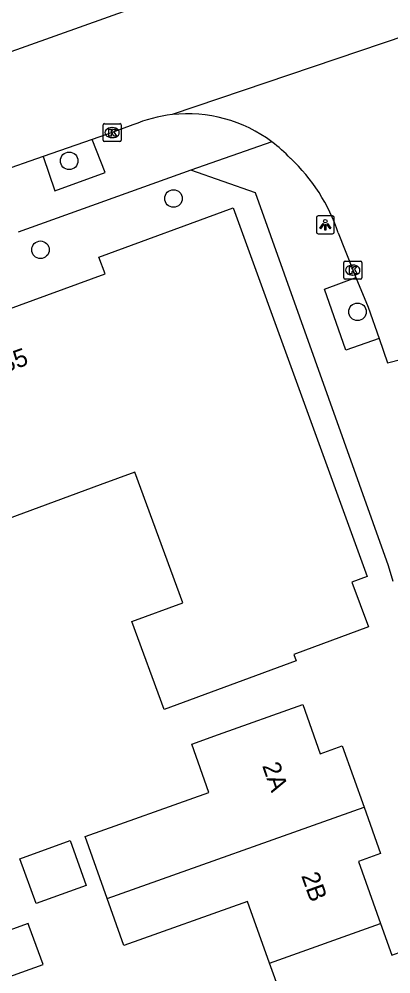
# Model space of a CAD drawing. Extents: x 162532 to 163264, y 381233 to 382042.
# Drawn here: x 162768.9 to 162789.7, y 381676.6 to 381729.9 of the extents above; entities that cross this region are included whole.
import ezdxf

# ---------------------------------------------------------------- set-up
doc = ezdxf.new("R2010")
doc.units = 0
for name, color, linetype in [('IMGEO_Boom', 7, 'Continuous'), ('IMGEO_Kolk', 7, 'Continuous'), ('IMGEO_Lichtpunt', 7, 'Continuous'), ('IMGEO_Pand', 7, 'Continuous'), ('IMGEO_Pand_nummerreeks', 7, 'Continuous'), ('IMGEO_Rijbaan_lokaal_open', 7, 'Continuous'), ('IMGEO_Voetpad_open', 7, 'Continuous')]:
    doc.layers.add(name, color=color, linetype=linetype)

msp = doc.modelspace()

# ---------------------------------------------------------------- linework, layer by layer
at = {"layer": 'IMGEO_Boom'}
for centre in [(162771.693, 381721.963), (162777.516, 381719.861), (162770.09, 381717.004), (162787.789, 381713.547)]:
    msp.add_circle(centre, 0.489, dxfattribs=at)
at = {"layer": 'IMGEO_Kolk'}
for p, q in [((162773.667, 381724.033), (162774.519, 381724.033)), ((162773.592, 381723.107), (162773.592, 381723.959)), ((162774.08, 381723.813), (162774.105, 381723.813)), ((162774.593, 381723.959), (162774.593, 381723.107)), ((162774.519, 381723.033), (162773.667, 381723.033)), ((162774.103, 381723.253), (162774.078, 381723.253)), ((162787.024, 381715.442), (162787.024, 381716.294)), ((162787.099, 381716.368), (162787.951, 381716.368)), ((162787.512, 381716.148), (162787.537, 381716.148)), ((162788.025, 381716.294), (162788.025, 381715.442)), ((162787.535, 381715.588), (162787.51, 381715.588)), ((162787.951, 381715.368), (162787.099, 381715.368))]:
    msp.add_line(p, q, dxfattribs=at)
for points in [[(162773.667, 381724.033), (162774.519, 381724.033)], [(162773.592, 381723.107), (162773.592, 381723.959)], [(162773.913, 381723.733), (162774.036, 381723.733), (162774.036, 381723.582), (162774.166, 381723.733), (162774.33, 381723.733), (162774.184, 381723.582), (162774.337, 381723.333), (162774.185, 381723.333), (162774.1, 381723.497), (162774.036, 381723.43), (162774.036, 381723.333), (162773.913, 381723.333), (162773.913, 381723.733)], [(162774.593, 381723.959), (162774.593, 381723.107)], [(162774.519, 381723.033), (162773.667, 381723.033)], [(162787.024, 381715.442), (162787.024, 381716.294)], [(162787.099, 381716.368), (162787.951, 381716.368)], [(162787.345, 381716.068), (162787.468, 381716.068), (162787.468, 381715.917), (162787.598, 381716.068), (162787.762, 381716.068), (162787.616, 381715.917), (162787.769, 381715.668), (162787.617, 381715.668), (162787.532, 381715.832), (162787.468, 381715.765), (162787.468, 381715.668), (162787.345, 381715.668), (162787.345, 381716.068)], [(162788.025, 381716.294), (162788.025, 381715.442)], [(162787.951, 381715.368), (162787.099, 381715.368)]]:
    msp.add_lwpolyline(points, dxfattribs=at)
for centre, start, end in [((162773.669, 381723.957), 91.552, 178.448), ((162773.669, 381723.957), 91.552, 178.448), ((162774.517, 381723.957), 1.552, 88.448), ((162774.517, 381723.957), 1.552, 88.448), ((162773.669, 381723.109), 181.552, 268.448), ((162773.669, 381723.109), 181.552, 268.448), ((162774.517, 381723.109), 271.552, 358.448), ((162774.517, 381723.109), 271.552, 358.448), ((162787.101, 381716.292), 91.552, 178.448), ((162787.101, 381716.292), 91.552, 178.448), ((162787.949, 381716.292), 1.552, 88.448), ((162787.949, 381716.292), 1.552, 88.448), ((162787.101, 381715.444), 181.552, 268.448), ((162787.101, 381715.444), 181.552, 268.448), ((162787.949, 381715.444), 271.552, 358.448), ((162787.949, 381715.444), 271.552, 358.448)]:
    msp.add_arc(centre, 0.0765, start, end, dxfattribs=at)
for centre, major_axis, ratio, start_param, end_param in [((162774.079, 381723.533), (-0.387, 0.002), 0.722429, 4.712389, 7.853982), ((162774.104, 381723.533), (-0.39, 0.002), 0.717154, 1.570796, 4.712389), ((162787.511, 381715.868), (-0.387, 0.002), 0.722429, 4.712389, 7.853982), ((162787.536, 381715.868), (-0.39, 0.002), 0.717154, 1.570796, 4.712389)]:
    msp.add_ellipse(centre, major_axis=major_axis, ratio=ratio, start_param=start_param, end_param=end_param, dxfattribs=at)
at = {"layer": 'IMGEO_Lichtpunt'}
for p, q in [((162785.492, 381718.799), (162785.492, 381717.992)), ((162785.492, 381718.799), (162785.492, 381717.992)), ((162786.394, 381718.894), (162785.586, 381718.894)), ((162786.394, 381718.894), (162785.586, 381718.894)), ((162786.488, 381717.992), (162786.488, 381718.799)), ((162786.488, 381717.992), (162786.488, 381718.799)), ((162785.586, 381717.898), (162786.394, 381717.898)), ((162785.586, 381717.898), (162786.394, 381717.898))]:
    msp.add_line(p, q, dxfattribs=at)
for points in [[(162785.866, 381718.463), (162785.905, 381718.435), (162785.717, 381718.173), (162785.679, 381718.2), (162785.866, 381718.463)], [(162785.968, 381718.415), (162786.015, 381718.415), (162786.015, 381718.093), (162785.968, 381718.093), (162785.968, 381718.415)], [(162786.078, 381718.435), (162786.116, 381718.462), (162786.303, 381718.2), (162786.264, 381718.172), (162786.078, 381718.435)]]:
    msp.add_lwpolyline(points, dxfattribs=at)
msp.add_circle((162785.991, 381718.597), 0.0994, dxfattribs=at)
for centre, start, end in [((162785.586, 381718.799), 90, 180), ((162785.586, 381718.799), 90, 180), ((162786.394, 381718.799), 0, 90), ((162786.394, 381718.799), 0, 90), ((162785.586, 381717.992), 180, 270), ((162785.586, 381717.992), 180, 270), ((162786.394, 381717.992), 270, 0), ((162786.394, 381717.992), 270, 360)]:
    msp.add_arc(centre, 0.0946, start, end, dxfattribs=at)
at = {"layer": 'IMGEO_Pand'}
for points in [[(162768.163, 381713.64), (162773.695, 381715.655), (162773.351, 381716.588), (162780.839, 381719.349), (162788.324, 381698.788), (162787.479, 381698.48), (162788.396, 381695.983), (162784.239, 381694.45), (162784.373, 381694.084), (162776.989, 381691.384), (162775.198, 381696.284), (162778.03, 381697.323), (162775.358, 381704.61), (162773.427, 381703.898), (162759.719, 381698.841)], [(162773.823, 381680.834), (162772.59, 381684.301), (162779.492, 381686.754), (162778.532, 381689.453), (162780.028, 381689.985), (162784.738, 381691.66), (162785.699, 381688.914), (162786.934, 381689.355), (162788.152, 381685.929)], [(162773.823, 381680.834), (162788.152, 381685.929)], [(162788.152, 381685.929), (162789.069, 381683.348), (162787.839, 381682.903), (162789.08, 381679.441)], [(162771.747, 381684.067), (162772.649, 381681.567), (162769.846, 381680.555), (162768.944, 381683.055), (162771.747, 381684.067)], [(162782.878, 381677.237), (162781.654, 381680.681), (162774.751, 381678.226), (162773.823, 381680.834)], [(162764.983, 381677.862), (162765.037, 381677.71), (162765.104, 381677.524), (162765.806, 381675.584), (162767.383, 381676.146), (162770.236, 381677.161), (162769.468, 381679.287), (162769.413, 381679.439), (162766.816, 381678.514)], [(162782.878, 381677.237), (162789.08, 381679.441)], [(162789.08, 381679.441), (162789.711, 381677.679), (162790.93, 381678.12), (162792.06, 381674.959), (162790.842, 381674.511), (162791.301, 381673.278)], [(162785.064, 381671.098), (162784.624, 381672.332), (162777.721, 381669.877), (162776.581, 381673.084), (162783.482, 381675.537), (162782.878, 381677.237)]]:
    msp.add_lwpolyline(points, dxfattribs=at)
at = {"layer": 'IMGEO_Rijbaan_lokaal_open'}
for points in [[(162745.077, 381719.704), (162747.636, 381720.644), (162766.566, 381727.391), (162786.892, 381734.638)], [(162793.133, 381729.834), (162777.442, 381724.535)], [(162775.256, 381723.963), (162774.09, 381723.533), (162772.973, 381723.146)], [(162772.973, 381723.146), (162770.249, 381722.202)], [(162770.249, 381722.202), (162767.683, 381721.314)], [(162789, 381712.052), (162789.47, 381710.71), (162794.346, 381711.937), (162792.077, 381717.896), (162790.627, 381721.735)], [(162786.715, 381717.939), (162787.52, 381715.882), (162787.701, 381715.449)], [(162787.701, 381715.449), (162788.385, 381713.81), (162789, 381712.052)]]:
    msp.add_lwpolyline(points, dxfattribs=at)
for centre, radius, start, end in [((162778.315, 381716.735), 7.849, 96.3871, 112.94), ((162778.314, 381716.739), 7.845, 53.1838, 96.3807), ((162778.413, 381716.849), 7.697, 43.0238, 53.2803), ((162777.287, 381714.82), 9.931, 18.3055, 47.1539)]:
    msp.add_arc(centre, radius, start, end, dxfattribs=at)
at = {"layer": 'IMGEO_Voetpad_open'}
for points in [[(162770.249, 381722.202), (162770.895, 381720.292), (162773.711, 381721.304), (162772.973, 381723.146)], [(162783.015, 381723.019), (162778.489, 381721.436)], [(162778.489, 381721.436), (162768.851, 381717.989)], [(162789.773, 381698.509), (162789.52, 381699.38), (162782.086, 381720.178), (162778.489, 381721.436)], [(162789, 381712.052), (162787.144, 381711.404), (162785.95, 381714.801), (162787.701, 381715.449)]]:
    msp.add_lwpolyline(points, dxfattribs=at)

# ---------------------------------------------------------------- texts
at = {"layer": 'IMGEO_Pand_nummerreeks'}
for s, rotation, p in [('53-85', 20.0504, (162766.274, 381709.455)), ('2A', 289.2882, (162782.457, 381688.247)), ('2B', 289.7142, (162784.637, 381682.115))]:
    msp.add_text(s, height=1, rotation=rotation, dxfattribs=at).set_placement(p)

doc.saveas('drawing.dxf')
